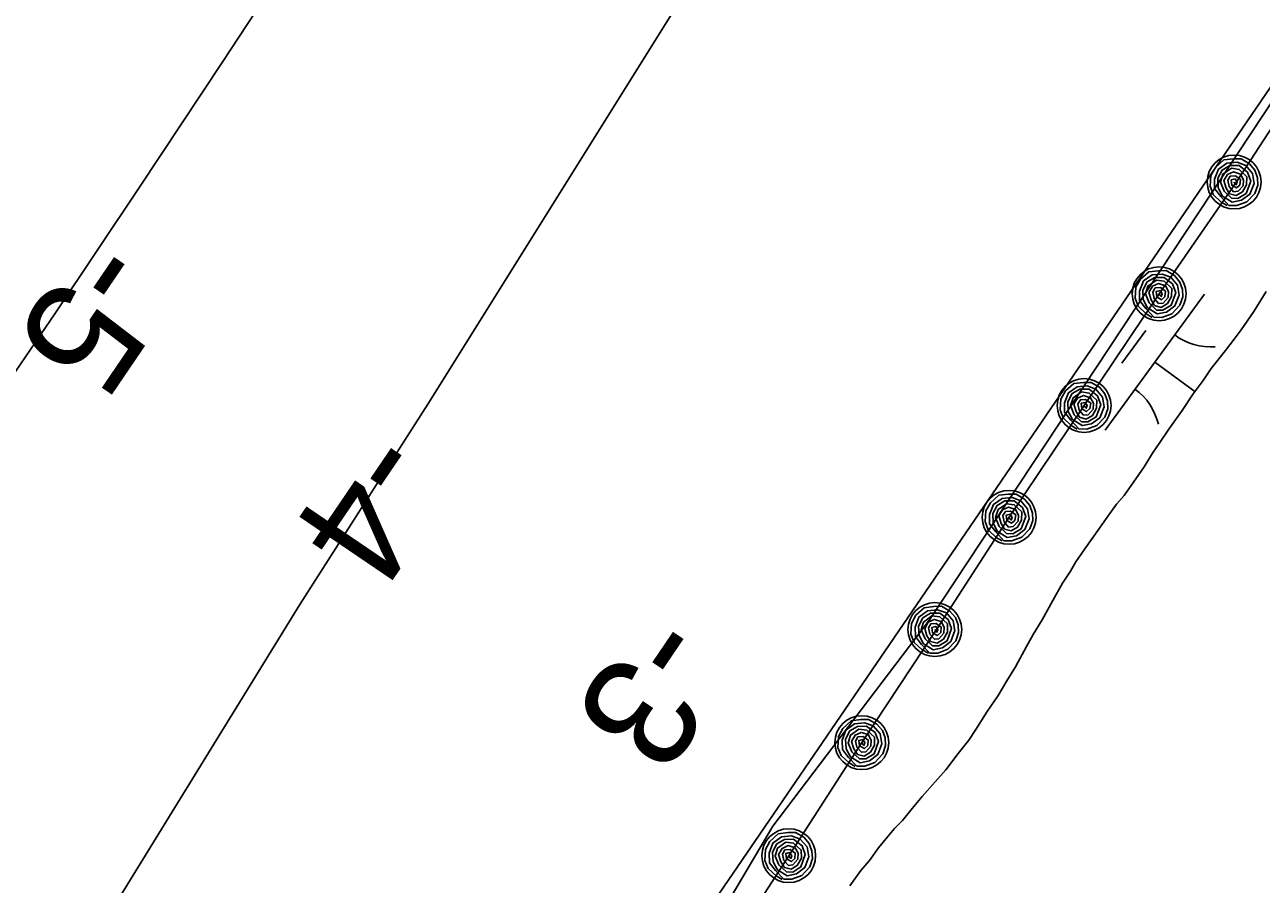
# Model space of a CAD drawing. Extents: x 3905714 to 3926767, y 183354 to 205755.
# Drawn here: x 3917716.6 to 3918084.1, y 192652.9 to 192908.3 of the extents above; entities that cross this region are included whole.
import ezdxf

# ---------------------------------------------------------------- set-up
doc = ezdxf.new("R2010")
doc.units = 0
for name, color, linetype in [('V-RIVR-EDGE', 7, 'Continuous'), ('V-RIVR-RANG', 7, 'Continuous'), ('V-RRAP-FSHR', 7, 'Continuous'), ('V-TOPO-MINR', 7, 'Continuous'), ('V-TOPO-SHOR', 7, 'Continuous'), ('V-WETL-SWMP', 7, 'Continuous')]:
    doc.layers.add(name, color=color, linetype=linetype)

msp = doc.modelspace()

# ---------------------------------------------------------------- linework, layer by layer
at = {"layer": 'V-RIVR-EDGE'}
msp.add_lwpolyline([(3919493.03, 195270.35), (3919305.22, 194922.64), (3919123, 194558.19), (3919063.5, 194396.42), (3918673.01, 193834.87), (3918364.35, 193295.63), (3917893.91, 192607.64), (3917620.57, 192168.81), (3917187.32, 191508.71)], dxfattribs=at)
at = {"layer": 'V-RRAP-FSHR'}
for points in [[(3918072.86, 193162.87), (3918036.28, 193102.13), (3917934.18, 192952), (3917836.35, 192795.51), (3917798.29, 192735.95), (3917730.04, 192625.12), (3917598.99, 192451.03), (3917484.73, 192291.96), (3917407.39, 192189.35), (3917341.57, 192107.74), (3917284.62, 192007.36), (3917216.38, 191900.16)], [(3917704.4, 192292.69), (3917726.21, 192325.6), (3917748.17, 192359.14), (3917769.82, 192392.67), (3917791.63, 192426.2), (3917813.4, 192459.76), (3917835.11, 192493.36), (3917856.82, 192526.95), (3917878.52, 192560.55), (3917900.23, 192594.15), (3917921.94, 192627.75), (3917943.64, 192661.34), (3917965.35, 192694.94), (3917987.57, 192728.54), (3918009.14, 192761.89), (3918031.43, 192795.11), (3918053.72, 192828.32), (3918076.7, 192861.53), (3918098.3, 192894.75)], [(3918073.96, 192854.51), (3918072.17, 192855.57), (3918069.82, 192857.85), (3918068.9, 192860.26), (3918069.11, 192863.46), (3918070.48, 192865.86), (3918072.95, 192868.08), (3918075.84, 192868.39), (3918078.11, 192868.42), (3918080.55, 192866.96), (3918082.18, 192865.02), (3918082.93, 192862.79), (3918083.03, 192860.57), (3918082.21, 192858.09), (3918079.79, 192855.59), (3918076.8, 192854.5), (3918074.4, 192854.59), (3918072.02, 192857.18), (3918070.22, 192859.55), (3918070.16, 192862.34), (3918071.36, 192865.34), (3918073.9, 192867.12), (3918076.9, 192867.4), (3918079.52, 192866.42), (3918081.48, 192864.04), (3918081.98, 192861.1), (3918080.71, 192857.9), (3918078.18, 192856.08), (3918075.44, 192855.56), (3918072.59, 192857.36), (3918071.31, 192859.8), (3918071.17, 192862.64), (3918072.49, 192865.08), (3918074.78, 192866.39), (3918077.54, 192866.41), (3918079.99, 192864.44), (3918080.94, 192861.76), (3918079.59, 192858.12), (3918077.16, 192856.65), (3918075.25, 192856.7), (3918073.04, 192858.82), (3918071.99, 192861.5), (3918072.71, 192863.83), (3918075.19, 192865.59), (3918077.53, 192865.25), (3918079.77, 192863.11), (3918079.73, 192860.7), (3918078.5, 192858.61), (3918076.66, 192857.48), (3918074.67, 192858.04), (3918073.62, 192859.73), (3918073, 192861.95), (3918074.06, 192863.74), (3918075.84, 192864.55), (3918077.91, 192863.87), (3918078.83, 192862.19), (3918078.67, 192860.43), (3918077.18, 192858.79), (3918075.86, 192858.65), (3918074.55, 192860.17), (3918074.12, 192862.04), (3918074.89, 192863.25), (3918076.45, 192863.37), (3918077.96, 192862.25), (3918077.75, 192860.63), (3918076.74, 192859.76), (3918075.31, 192860.57), (3918075.14, 192862.2), (3918076.29, 192862.45), (3918076.92, 192861.5), (3918076.64, 192860.71), (3918075.97, 192861.5)], [(3918051.67, 192821.29), (3918049.88, 192822.35), (3918047.53, 192824.63), (3918046.61, 192827.04), (3918046.82, 192830.25), (3918048.19, 192832.65), (3918050.66, 192834.86), (3918053.55, 192835.18), (3918055.82, 192835.2), (3918058.26, 192833.74), (3918059.89, 192831.81), (3918060.64, 192829.57), (3918060.74, 192827.36), (3918059.92, 192824.88), (3918057.5, 192822.38), (3918054.51, 192821.28), (3918052.11, 192821.38), (3918049.73, 192823.97), (3918047.93, 192826.33), (3918047.87, 192829.12), (3918049.07, 192832.12), (3918051.61, 192833.91), (3918054.61, 192834.18), (3918057.23, 192833.2), (3918059.19, 192830.83), (3918059.69, 192827.89), (3918058.42, 192824.69), (3918055.89, 192822.86), (3918053.15, 192822.34), (3918050.3, 192824.14), (3918049.02, 192826.59), (3918048.88, 192829.43), (3918050.2, 192831.86), (3918052.49, 192833.18), (3918055.25, 192833.19), (3918057.7, 192831.23), (3918058.65, 192828.55), (3918057.3, 192824.91), (3918054.87, 192823.44), (3918052.96, 192823.49), (3918050.75, 192825.6), (3918049.7, 192828.28), (3918050.42, 192830.62), (3918052.9, 192832.37), (3918055.24, 192832.03), (3918057.48, 192829.9), (3918057.45, 192827.49), (3918056.21, 192825.39), (3918054.37, 192824.27), (3918052.38, 192824.83), (3918051.33, 192826.52), (3918050.71, 192828.74), (3918051.77, 192830.53), (3918053.55, 192831.34), (3918055.62, 192830.65), (3918056.54, 192828.98), (3918056.38, 192827.22), (3918054.89, 192825.57), (3918053.57, 192825.44), (3918052.26, 192826.95), (3918051.83, 192828.83), (3918052.6, 192830.04), (3918054.16, 192830.15), (3918055.67, 192829.04), (3918055.46, 192827.42), (3918054.45, 192826.54), (3918053.02, 192827.36), (3918052.85, 192828.99), (3918054, 192829.24), (3918054.63, 192828.29), (3918054.35, 192827.49), (3918053.68, 192828.29)], [(3918029.38, 192788.08), (3918027.59, 192789.14), (3918025.24, 192791.42), (3918024.32, 192793.83), (3918024.53, 192797.04), (3918025.9, 192799.43), (3918028.37, 192801.65), (3918031.26, 192801.96), (3918033.53, 192801.99), (3918035.97, 192800.53), (3918037.6, 192798.59), (3918038.35, 192796.36), (3918038.45, 192794.14), (3918037.63, 192791.66), (3918035.21, 192789.16), (3918032.22, 192788.07), (3918029.82, 192788.17), (3918027.44, 192790.75), (3918025.64, 192793.12), (3918025.58, 192795.91), (3918026.78, 192798.91), (3918029.32, 192800.7), (3918032.32, 192800.97), (3918034.94, 192799.99), (3918036.9, 192797.61), (3918037.4, 192794.67), (3918036.13, 192791.47), (3918033.6, 192789.65), (3918030.86, 192789.13), (3918028.01, 192790.93), (3918026.73, 192793.38), (3918026.59, 192796.22), (3918027.91, 192798.65), (3918030.2, 192799.96), (3918032.96, 192799.98), (3918035.41, 192798.02), (3918036.36, 192795.33), (3918035.01, 192791.7), (3918032.58, 192790.23), (3918030.67, 192790.27), (3918028.46, 192792.39), (3918027.41, 192795.07), (3918028.13, 192797.4), (3918030.61, 192799.16), (3918032.96, 192798.82), (3918035.19, 192796.68), (3918035.16, 192794.28), (3918033.93, 192792.18), (3918032.08, 192791.05), (3918030.09, 192791.61), (3918029.04, 192793.3), (3918028.42, 192795.52), (3918029.48, 192797.31), (3918031.26, 192798.13), (3918033.33, 192797.44), (3918034.25, 192795.76), (3918034.09, 192794), (3918032.6, 192792.36), (3918031.28, 192792.23), (3918029.97, 192793.74), (3918029.54, 192795.61), (3918030.31, 192796.82), (3918031.87, 192796.94), (3918033.38, 192795.82), (3918033.17, 192794.2), (3918032.16, 192793.33), (3918030.73, 192794.14), (3918030.56, 192795.77), (3918031.71, 192796.02), (3918032.34, 192795.07), (3918032.06, 192794.28), (3918031.39, 192795.07)], [(3918007.09, 192754.86), (3918005.3, 192755.92), (3918002.95, 192758.2), (3918002.03, 192760.61), (3918002.25, 192763.82), (3918003.61, 192766.22), (3918006.08, 192768.43), (3918008.97, 192768.75), (3918011.24, 192768.77), (3918013.68, 192767.32), (3918015.31, 192765.38), (3918016.06, 192763.15), (3918016.16, 192760.93), (3918015.34, 192758.45), (3918012.92, 192755.95), (3918009.94, 192754.86), (3918007.53, 192754.95), (3918005.15, 192757.54), (3918003.35, 192759.91), (3918003.29, 192762.7), (3918004.49, 192765.7), (3918007.03, 192767.48), (3918010.03, 192767.76), (3918012.65, 192766.77), (3918014.61, 192764.4), (3918015.11, 192761.46), (3918013.84, 192758.26), (3918011.31, 192756.43), (3918008.57, 192755.91), (3918005.72, 192757.72), (3918004.44, 192760.16), (3918004.3, 192763), (3918005.62, 192765.43), (3918007.91, 192766.75), (3918010.67, 192766.77), (3918013.12, 192764.8), (3918014.07, 192762.12), (3918012.72, 192758.48), (3918010.29, 192757.01), (3918008.38, 192757.06), (3918006.18, 192759.18), (3918005.12, 192761.86), (3918005.84, 192764.19), (3918008.32, 192765.94), (3918010.67, 192765.6), (3918012.9, 192763.47), (3918012.87, 192761.06), (3918011.64, 192758.96), (3918009.79, 192757.84), (3918007.8, 192758.4), (3918006.75, 192760.09), (3918006.13, 192762.31), (3918007.19, 192764.1), (3918008.97, 192764.91), (3918011.04, 192764.22), (3918011.96, 192762.55), (3918011.8, 192760.79), (3918010.31, 192759.15), (3918008.99, 192759.01), (3918007.68, 192760.53), (3918007.25, 192762.4), (3918008.02, 192763.61), (3918009.58, 192763.73), (3918011.09, 192762.61), (3918010.88, 192760.99), (3918009.87, 192760.11), (3918008.44, 192760.93), (3918008.27, 192762.56), (3918009.42, 192762.81), (3918010.05, 192761.86), (3918009.77, 192761.06), (3918009.1, 192761.86)], [(3917985.13, 192721.48), (3917983.32, 192722.51), (3917980.93, 192724.74), (3917979.97, 192727.14), (3917980.13, 192730.35), (3917981.45, 192732.77), (3917983.89, 192735.03), (3917986.77, 192735.39), (3917989.04, 192735.46), (3917991.5, 192734.04), (3917993.16, 192732.14), (3917993.96, 192729.92), (3917994.1, 192727.7), (3917993.32, 192725.21), (3917990.95, 192722.67), (3917987.98, 192721.52), (3917985.57, 192721.57), (3917983.14, 192724.12), (3917981.31, 192726.45), (3917981.19, 192729.24), (3917982.34, 192732.26), (3917984.85, 192734.09), (3917987.85, 192734.42), (3917990.48, 192733.48), (3917992.49, 192731.14), (3917993.03, 192728.21), (3917991.82, 192724.99), (3917989.32, 192723.12), (3917986.59, 192722.55), (3917983.71, 192724.31), (3917982.39, 192726.73), (3917982.2, 192729.57), (3917983.47, 192732.02), (3917985.74, 192733.38), (3917988.5, 192733.44), (3917990.99, 192731.52), (3917991.98, 192728.86), (3917990.7, 192725.19), (3917988.29, 192723.68), (3917986.39, 192723.7), (3917984.14, 192725.77), (3917983.04, 192728.43), (3917983.72, 192730.78), (3917986.17, 192732.58), (3917988.52, 192732.28), (3917990.79, 192730.19), (3917990.8, 192727.78), (3917989.6, 192725.66), (3917987.78, 192724.5), (3917985.78, 192725.02), (3917984.7, 192726.7), (3917984.04, 192728.9), (3917985.07, 192730.71), (3917986.83, 192731.56), (3917988.92, 192730.91), (3917989.87, 192729.25), (3917989.74, 192727.49), (3917988.28, 192725.82), (3917986.96, 192725.66), (3917985.62, 192727.15), (3917985.16, 192729.02), (3917985.91, 192730.24), (3917987.47, 192730.38), (3917988.99, 192729.29), (3917988.81, 192727.67), (3917987.82, 192726.77), (3917986.38, 192727.57), (3917986.18, 192729.19), (3917987.33, 192729.46), (3917987.97, 192728.52), (3917987.7, 192727.72), (3917987.02, 192728.51)], [(3917963.42, 192687.88), (3917961.61, 192688.91), (3917959.23, 192691.15), (3917958.27, 192693.54), (3917958.42, 192696.75), (3917959.74, 192699.17), (3917962.18, 192701.43), (3917965.06, 192701.8), (3917967.33, 192701.86), (3917969.8, 192700.45), (3917971.46, 192698.54), (3917972.25, 192696.32), (3917972.39, 192694.1), (3917971.61, 192691.61), (3917969.24, 192689.07), (3917966.27, 192687.92), (3917963.87, 192687.98), (3917961.44, 192690.52), (3917959.6, 192692.86), (3917959.49, 192695.65), (3917960.64, 192698.67), (3917963.14, 192700.49), (3917966.14, 192700.82), (3917968.77, 192699.89), (3917970.78, 192697.55), (3917971.33, 192694.62), (3917970.11, 192691.39), (3917967.62, 192689.52), (3917964.88, 192688.96), (3917962.01, 192690.71), (3917960.68, 192693.13), (3917960.5, 192695.97), (3917961.77, 192698.42), (3917964.04, 192699.78), (3917966.79, 192699.84), (3917969.28, 192697.92), (3917970.28, 192695.26), (3917968.99, 192691.6), (3917966.59, 192690.08), (3917964.68, 192690.1), (3917962.43, 192692.18), (3917961.33, 192694.84), (3917962.01, 192697.18), (3917964.46, 192698.98), (3917966.81, 192698.68), (3917969.08, 192696.59), (3917969.09, 192694.18), (3917967.9, 192692.06), (3917966.07, 192690.9), (3917964.08, 192691.43), (3917963, 192693.1), (3917962.33, 192695.31), (3917963.36, 192697.11), (3917965.13, 192697.96), (3917967.21, 192697.31), (3917968.16, 192695.65), (3917968.03, 192693.89), (3917966.57, 192692.22), (3917965.25, 192692.06), (3917963.92, 192693.55), (3917963.45, 192695.42), (3917964.2, 192696.64), (3917965.76, 192696.78), (3917967.29, 192695.69), (3917967.1, 192694.07), (3917966.11, 192693.18), (3917964.67, 192693.97), (3917964.47, 192695.6), (3917965.62, 192695.86), (3917966.27, 192694.93), (3917965.99, 192694.12), (3917965.32, 192694.91)], [(3917941.71, 192654.28), (3917939.91, 192655.31), (3917937.52, 192657.55), (3917936.56, 192659.95), (3917936.72, 192663.15), (3917938.04, 192665.57), (3917940.47, 192667.83), (3917943.36, 192668.2), (3917945.63, 192668.27), (3917948.09, 192666.85), (3917949.75, 192664.94), (3917950.54, 192662.72), (3917950.68, 192660.51), (3917949.91, 192658.01), (3917947.53, 192655.47), (3917944.56, 192654.32), (3917942.16, 192654.38), (3917939.73, 192656.92), (3917937.89, 192659.26), (3917937.78, 192662.05), (3917938.93, 192665.07), (3917941.44, 192666.9), (3917944.43, 192667.23), (3917947.07, 192666.29), (3917949.07, 192663.95), (3917949.62, 192661.02), (3917948.41, 192657.8), (3917945.91, 192655.93), (3917943.18, 192655.36), (3917940.3, 192657.11), (3917938.98, 192659.53), (3917938.79, 192662.37), (3917940.06, 192664.82), (3917942.33, 192666.18), (3917945.09, 192666.24), (3917947.58, 192664.32), (3917948.57, 192661.66), (3917947.28, 192658), (3917944.88, 192656.49), (3917942.97, 192656.5), (3917940.73, 192658.58), (3917939.62, 192661.24), (3917940.31, 192663.59), (3917942.75, 192665.38), (3917945.1, 192665.08), (3917947.38, 192662.99), (3917947.39, 192660.58), (3917946.19, 192658.46), (3917944.37, 192657.31), (3917942.37, 192657.83), (3917941.29, 192659.5), (3917940.62, 192661.71), (3917941.65, 192663.52), (3917943.42, 192664.36), (3917945.51, 192663.71), (3917946.46, 192662.05), (3917946.33, 192660.29), (3917944.87, 192658.62), (3917943.54, 192658.46), (3917942.21, 192659.95), (3917941.74, 192661.82), (3917942.5, 192663.04), (3917944.05, 192663.19), (3917945.58, 192662.1), (3917945.4, 192660.47), (3917944.41, 192659.58), (3917942.96, 192660.37), (3917942.76, 192662), (3917943.91, 192662.27), (3917944.56, 192661.33), (3917944.29, 192660.53), (3917943.61, 192661.31)]]:
    msp.add_lwpolyline(points, dxfattribs=at)
for centre in [(3918076.01, 192861.53), (3918053.72, 192828.32), (3918031.43, 192795.11), (3918009.14, 192761.89), (3917987.06, 192728.54), (3917965.35, 192694.94), (3917943.64, 192661.35)]:
    msp.add_circle(centre, 8, dxfattribs=at)
at = {"layer": 'V-TOPO-MINR'}
msp.add_lwpolyline([(3917213.53, 191712.34), (3917316.29, 192136.26), (3917674.91, 192748.71), (3917700.38, 192785.64), (3917725.66, 192822.7), (3917750.65, 192859.96), (3917775.45, 192897.35), (3918171.08, 193498.79), (3918258.23, 193712.7), (3918301.06, 193814.36), (3918345.46, 193915.32), (3918392.22, 194015.2), (3918440.56, 194114.36), (3918511.03, 194254.7), (3918525.78, 194282.89), (3918541.16, 194310.72), (3918557.47, 194338.02), (3918574.39, 194364.96), (3919084.15, 195146.63)], dxfattribs=at)
at = {"layer": 'V-TOPO-SHOR'}
for points in [[(3917580.91, 192095.24), (3917614.08, 192149.13), (3917770.11, 192409.57), (3917907.5, 192616.98), (3917938.89, 192670.08), (3917985.51, 192731.38), (3918099.57, 192904.08), (3918230.43, 193106.83), (3918368.8, 193301.82), (3918407.85, 193366.27), (3918497.71, 193516.49), (3918586.1, 193672.1)], [(3917961.83, 192652.36), (3917965.05, 192656.93), (3917967.66, 192659.91), (3917970.27, 192663.68), (3917973.08, 192667.06), (3917975.09, 192669.44), (3917977.5, 192671.82), (3917980.31, 192675.39), (3917983.33, 192678.96), (3917987.14, 192683.33), (3917990.35, 192686.9), (3917993.97, 192691.67), (3917997.19, 192695.64), (3917999.2, 192698.82), (3918002.62, 192704.18), (3918005.84, 192708.95), (3918008.46, 192713.32), (3918011.08, 192717.5), (3918014.3, 192723.46), (3918016.32, 192727.04), (3918018.94, 192731.41), (3918022.16, 192737.18), (3918024.99, 192742.35), (3918027.4, 192745.92), (3918029.01, 192748.71), (3918031.63, 192752.48), (3918036.05, 192758.64), (3918038.06, 192761.62), (3918041.08, 192765.79), (3918043.29, 192768.37), (3918046.1, 192772.34), (3918049.33, 192776.91), (3918051.94, 192781.28), (3918053.75, 192783.87), (3918056.57, 192788.04), (3918060.59, 192793.6), (3918063.81, 192798.57), (3918066.83, 192802.54), (3918069.24, 192806.12), (3918073.46, 192811.48), (3918076.08, 192814.85), (3918078.09, 192817.63), (3918081.91, 192823), (3918085.53, 192828.96)]]:
    msp.add_lwpolyline(points, dxfattribs=at)
at = {"layer": 'V-WETL-SWMP'}
for p, q in [((3917985.51, 192731.39), (3918099.58, 192904.08)), ((3918067.24, 192828.17), (3918037.69, 192787.83)), ((3918085.53, 192828.96), (3918081.91, 192823)), ((3918081.91, 192823), (3918078.09, 192817.63)), ((3918049.78, 192817.4), (3918042.69, 192807.72)), ((3918078.09, 192817.63), (3918076.08, 192814.85)), ((3918076.08, 192814.85), (3918073.46, 192811.48)), ((3918073.46, 192811.48), (3918069.24, 192806.12)), ((3918052.46, 192808), (3918064.36, 192799.29)), ((3918069.24, 192806.12), (3918066.83, 192802.54)), ((3918066.83, 192802.54), (3918063.81, 192798.57)), ((3918063.81, 192798.57), (3918060.59, 192793.6)), ((3918060.59, 192793.6), (3918056.57, 192788.04)), ((3918056.57, 192788.04), (3918053.75, 192783.87)), ((3918053.75, 192783.87), (3918051.94, 192781.29)), ((3918051.94, 192781.29), (3918049.32, 192776.91)), ((3918049.32, 192776.91), (3918046.11, 192772.34)), ((3918046.11, 192772.34), (3918043.29, 192768.37)), ((3918043.29, 192768.37), (3918041.08, 192765.79)), ((3918041.08, 192765.79), (3918038.06, 192761.62)), ((3918038.06, 192761.62), (3918036.05, 192758.64)), ((3918036.05, 192758.64), (3918031.63, 192752.48)), ((3918031.63, 192752.48), (3918029.01, 192748.71)), ((3918027.4, 192745.92), (3918024.99, 192742.35)), ((3918029.01, 192748.71), (3918027.4, 192745.92)), ((3918024.99, 192742.35), (3918022.16, 192737.18)), ((3918022.16, 192737.18), (3918018.94, 192731.41)), ((3917938.89, 192670.08), (3917985.51, 192731.39)), ((3918018.94, 192731.41), (3918016.32, 192727.04)), ((3918016.32, 192727.04), (3918014.3, 192723.46)), ((3918014.3, 192723.46), (3918011.08, 192717.5)), ((3918011.08, 192717.5), (3918008.46, 192713.32)), ((3918008.46, 192713.32), (3918005.84, 192708.95)), ((3918005.84, 192708.95), (3918002.62, 192704.18)), ((3918002.62, 192704.18), (3917999.2, 192698.82)), ((3917999.2, 192698.82), (3917997.19, 192695.64)), ((3917997.19, 192695.64), (3917993.97, 192691.67)), ((3917993.97, 192691.67), (3917990.35, 192686.9)), ((3917990.35, 192686.9), (3917987.14, 192683.33)), ((3917987.14, 192683.33), (3917983.33, 192678.96)), ((3917983.33, 192678.96), (3917980.31, 192675.39)), ((3917980.31, 192675.39), (3917977.5, 192671.82)), ((3917907.5, 192616.98), (3917938.89, 192670.08)), ((3917975.09, 192669.44), (3917973.08, 192667.06)), ((3917977.5, 192671.82), (3917975.09, 192669.44)), ((3917973.08, 192667.06), (3917970.27, 192663.68)), ((3917970.27, 192663.68), (3917967.66, 192659.91)), ((3917967.66, 192659.91), (3917965.05, 192656.93)), ((3917965.05, 192656.93), (3917961.83, 192652.36))]:
    msp.add_line(p, q, dxfattribs=at)
for centre, start, end in [((3918068.98, 192830.14), 233, 274.5436), ((3918036.33, 192785.58), 13, 54.5436)]:
    msp.add_arc(centre, 17.62, start, end, dxfattribs=at)

# ---------------------------------------------------------------- texts
at = {"layer": 'V-RIVR-RANG'}
for s, p in [('-5', (3917735.09, 192847.09)), ('-4', (3917817.42, 192790.32)), ('-3', (3917901.22, 192735.72))]:
    msp.add_text(s, height=33.5, rotation=235.7983, dxfattribs=at).set_placement(p)

doc.saveas('drawing.dxf')
